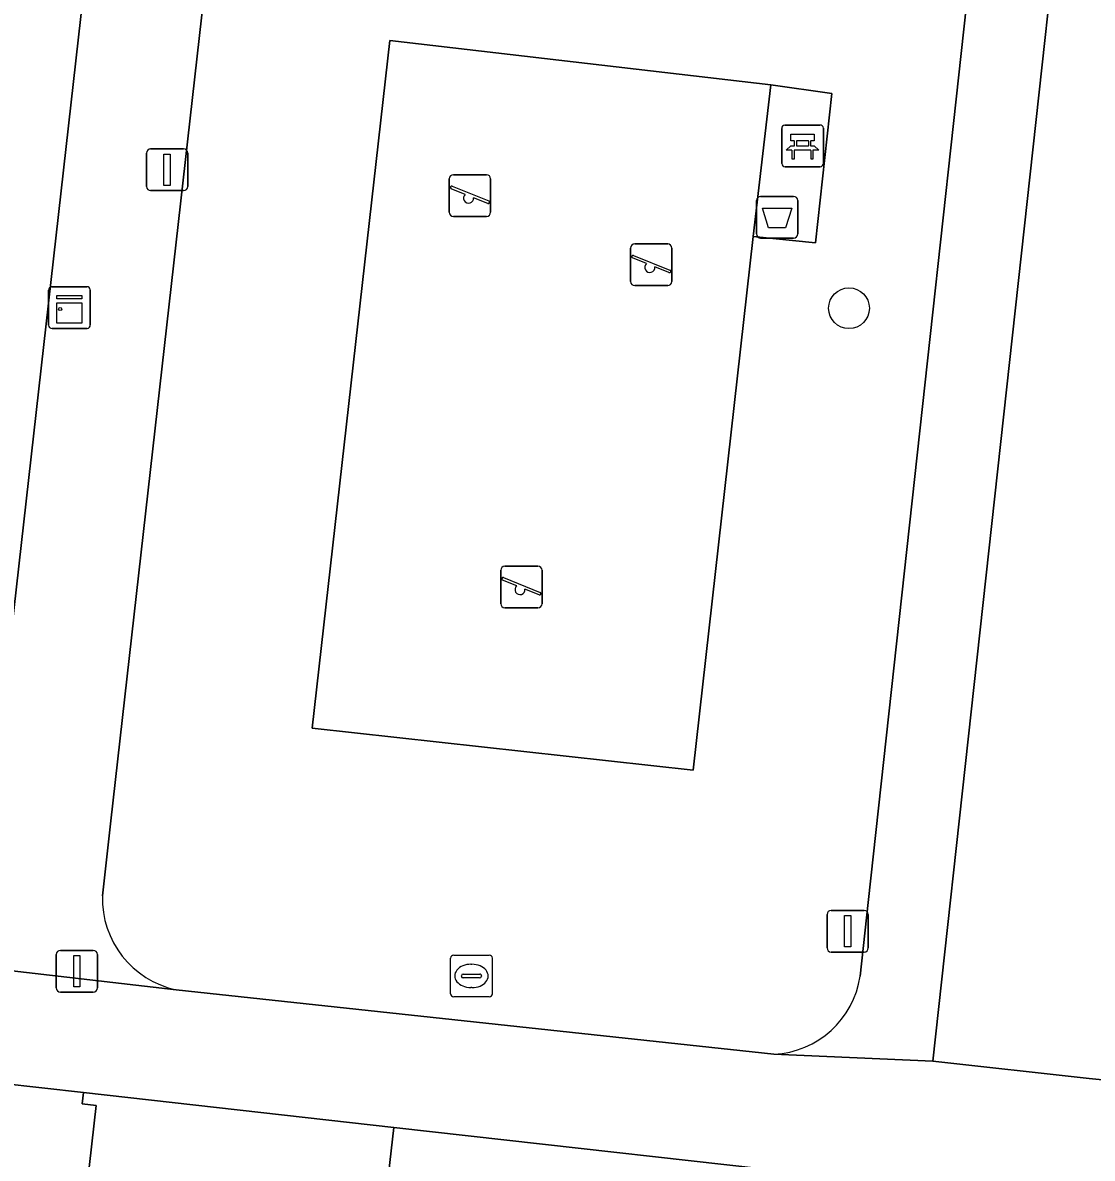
# Model space of a CAD drawing. Extents: x 161928 to 163071, y 386474 to 387428.
# Drawn here: x 162152.28 to 162177.94, y 386808.82 to 386836.06 of the extents above; entities that cross this region are included whole.
import ezdxf

# ---------------------------------------------------------------- set-up
doc = ezdxf.new("R2010")
doc.units = 0
for name, color, linetype in [('IMGEO_Afvalbak', 7, 'Continuous'), ('IMGEO_Bank', 7, 'Continuous'), ('IMGEO_Boom', 7, 'Continuous'), ('IMGEO_Erf', 7, 'Continuous'), ('IMGEO_Groenvoorziening', 7, 'Continuous'), ('IMGEO_Kast', 7, 'Continuous'), ('IMGEO_Lichtmast', 7, 'Continuous'), ('IMGEO_Muur', 7, 'Continuous'), ('IMGEO_Pand', 7, 'Continuous'), ('IMGEO_Parkeervlak_open', 7, 'Continuous'), ('IMGEO_Rioolput', 7, 'Continuous'), ('IMGEO_Speelvoorziening', 7, 'Continuous'), ('IMGEO_Terreindeel_zand', 7, 'Continuous'), ('IMGEO_Voetpad_open', 7, 'Continuous')]:
    doc.layers.add(name, color=color, linetype=linetype)

msp = doc.modelspace()

# ---------------------------------------------------------------- linework, layer by layer
at = {"layer": 'IMGEO_Afvalbak'}
for p, q in [((162169.883, 386830.996), (162169.883, 386831.796)), ((162169.883, 386831.796), (162169.883, 386830.996)), ((162169.983, 386831.896), (162170.773, 386831.896)), ((162170.773, 386831.896), (162169.983, 386831.896)), ((162170.873, 386831.796), (162170.873, 386830.996)), ((162170.873, 386830.996), (162170.873, 386831.796)), ((162170.773, 386830.896), (162169.983, 386830.896)), ((162169.983, 386830.896), (162170.773, 386830.896))]:
    msp.add_line(p, q, dxfattribs=at)
msp.add_lwpolyline([(162170.026, 386831.61), (162170.73, 386831.61), (162170.581, 386831.14), (162170.175, 386831.14), (162170.026, 386831.61)], dxfattribs=at)
for centre, start, end in [((162169.983, 386831.796), 90, 180), ((162169.983, 386831.796), 90, 180), ((162170.773, 386831.796), 0, 90), ((162170.773, 386831.796), 360, 90), ((162169.983, 386830.996), 180, 270), ((162169.983, 386830.996), 180, 270), ((162170.773, 386830.996), 270, 0), ((162170.773, 386830.996), 270, 0)]:
    msp.add_arc(centre, 0.1, start, end, dxfattribs=at)
at = {"layer": 'IMGEO_Bank'}
for p, q in [((162170.488, 386832.683), (162170.488, 386833.524)), ((162170.488, 386833.524), (162170.488, 386832.683)), ((162170.563, 386833.608), (162171.404, 386833.608)), ((162171.404, 386833.608), (162170.563, 386833.608)), ((162171.488, 386833.533), (162171.488, 386832.692)), ((162171.488, 386832.692), (162171.488, 386833.533)), ((162170.797, 386833.114), (162170.797, 386833.22)), ((162170.841, 386833.22), (162170.841, 386833.114)), ((162171.129, 386833.226), (162170.847, 386833.226)), ((162170.847, 386833.108), (162171.129, 386833.108)), ((162171.135, 386833.114), (162171.135, 386833.22)), ((162171.179, 386833.22), (162171.179, 386833.114)), ((162171.185, 386833.006), (162170.792, 386833.006)), ((162171.413, 386832.608), (162170.572, 386832.608)), ((162170.572, 386832.608), (162171.413, 386832.608))]:
    msp.add_line(p, q, dxfattribs=at)
for points in [[(162170.791, 386833.226), (162170.705, 386833.226), (162170.705, 386833.387), (162171.268, 386833.387), (162171.268, 386833.226), (162171.185, 386833.226)], [(162170.735, 386833.006), (162170.593, 386833.006), (162170.705, 386833.108), (162170.791, 386833.108)], [(162171.185, 386833.108), (162171.268, 386833.108), (162171.38, 386833.006), (162171.241, 386833.006)], [(162170.785, 386832.999), (162170.785, 386832.792), (162170.742, 386832.792), (162170.742, 386832.999)], [(162171.235, 386832.999), (162171.235, 386832.792), (162171.191, 386832.792), (162171.191, 386832.999)]]:
    msp.add_lwpolyline(points, dxfattribs=at)
for centre, radius, start, end in [((162170.566, 386833.53), 0.0779, 92.4484, 184.2845), ((162170.566, 386833.53), 0.0779, 92.4484, 184.2845), ((162171.41, 386833.53), 0.0779, 2.4484, 94.2845), ((162171.41, 386833.53), 0.0779, 2.4484, 94.2845), ((162170.79, 386833.219), 0.00671, 2.8957, 87.1043), ((162170.79, 386833.115), 0.00671, 272.8957, 357.1043), ((162170.847, 386833.219), 0.00671, 92.8957, 177.1043), ((162170.847, 386833.115), 0.00671, 182.8957, 267.1043), ((162171.129, 386833.219), 0.00671, 2.8957, 87.1043), ((162171.129, 386833.115), 0.00671, 272.8957, 357.1043), ((162171.186, 386833.219), 0.00671, 92.8957, 177.1043), ((162171.186, 386833.115), 0.00671, 182.8957, 267.1043), ((162170.735, 386832.999), 0.00671, 2.8957, 87.1043), ((162170.792, 386832.999), 0.00671, 92.8957, 177.1043), ((162171.184, 386832.999), 0.00671, 2.8957, 87.1043), ((162171.241, 386832.999), 0.00671, 92.8957, 177.1043), ((162170.566, 386832.686), 0.0779, 182.4484, 274.2845), ((162170.566, 386832.686), 0.0779, 182.4484, 274.2845), ((162171.41, 386832.686), 0.0779, 272.4484, 4.2845), ((162171.41, 386832.686), 0.0779, 272.4484, 4.2845)]:
    msp.add_arc(centre, radius, start, end, dxfattribs=at)
at = {"layer": 'IMGEO_Boom'}
msp.add_circle((162172.102, 386829.213), 0.489, dxfattribs=at)
at = {"layer": 'IMGEO_Erf'}
for points in [[(162153.392, 386804.35), (162154.044, 386810.089), (162153.707, 386810.127), (162153.738, 386810.4), (162150.735, 386810.737), (162145.246, 386762.348)], [(162172.739, 386808.261), (162161.181, 386809.554), (162160.617, 386804.586)]]:
    msp.add_lwpolyline(points, dxfattribs=at)
at = {"layer": 'IMGEO_Groenvoorziening'}
for points in [[(162158.023, 386849.081), (162154.395, 386816.919), (162154.192, 386815.117)], [(162172.371, 386813.189), (162172.565, 386814.959), (162176.1, 386847.236)], [(162151.401, 386816.151), (162154.327, 386842.032), (162150.342, 386842.461)], [(162155.965, 386812.861), (162170.302, 386811.315)]]:
    msp.add_lwpolyline(points, dxfattribs=at)
msp.add_lwpolyline([(162170.224, 386834.572), (162171.69, 386834.361), (162171.302, 386830.783), (162169.807, 386830.931), (162168.366, 386818.134), (162159.221, 386819.136), (162161.084, 386835.638)], close=True, dxfattribs=at)
for centre, radius, start, end in [((162156.432, 386815.053), 2.241, 178.3505, 257.9774), ((162170.191, 386813.517), 2.205, 272.8932, 351.4444)]:
    msp.add_arc(centre, radius, start, end, dxfattribs=at)
at = {"layer": 'IMGEO_Kast'}
for p, q in [((162152.9, 386828.805), (162152.9, 386829.646)), ((162152.9, 386829.646), (162152.9, 386828.805)), ((162152.975, 386829.73), (162153.816, 386829.73)), ((162153.816, 386829.73), (162152.975, 386829.73)), ((162153.9, 386829.655), (162153.9, 386828.814)), ((162153.9, 386828.814), (162153.9, 386829.655)), ((162153.825, 386828.73), (162152.984, 386828.73)), ((162152.984, 386828.73), (162153.825, 386828.73))]:
    msp.add_line(p, q, dxfattribs=at)
for points in [[(162153.095, 386829.52), (162153.695, 386829.52), (162153.695, 386829.435), (162153.095, 386829.435), (162153.095, 386829.52)], [(162153.095, 386829.345), (162153.695, 386829.345), (162153.695, 386828.856), (162153.095, 386828.856), (162153.095, 386829.345)]]:
    msp.add_lwpolyline(points, dxfattribs=at)
msp.add_circle((162153.179, 386829.194), 0.0377, dxfattribs=at)
for centre, start, end in [((162152.978, 386829.652), 92.4484, 184.2845), ((162152.978, 386829.652), 92.4484, 184.2845), ((162153.822, 386829.652), 2.4484, 94.2845), ((162153.822, 386829.652), 2.4484, 94.2845), ((162152.978, 386828.808), 182.4484, 274.2845), ((162152.978, 386828.808), 182.4484, 274.2845), ((162153.822, 386828.808), 272.4484, 4.2845), ((162153.822, 386828.808), 272.4484, 4.2845)]:
    msp.add_arc(centre, 0.0779, start, end, dxfattribs=at)
at = {"layer": 'IMGEO_Lichtmast'}
for p, q in [((162155.249, 386832.134), (162155.249, 386832.934)), ((162155.249, 386832.934), (162155.249, 386832.134)), ((162155.349, 386833.034), (162156.139, 386833.034)), ((162156.139, 386833.034), (162155.349, 386833.034)), ((162156.239, 386832.934), (162156.239, 386832.134)), ((162156.239, 386832.134), (162156.239, 386832.934)), ((162156.139, 386832.034), (162155.349, 386832.034)), ((162155.349, 386832.034), (162156.139, 386832.034)), ((162171.576, 386813.866), (162171.576, 386814.666)), ((162171.576, 386814.666), (162171.576, 386813.866)), ((162171.676, 386814.766), (162172.466, 386814.766)), ((162172.466, 386814.766), (162171.676, 386814.766)), ((162172.566, 386814.666), (162172.566, 386813.866)), ((162172.566, 386813.866), (162172.566, 386814.666)), ((162153.184, 386813.807), (162153.974, 386813.807)), ((162153.974, 386813.807), (162153.184, 386813.807)), ((162172.466, 386813.766), (162171.676, 386813.766)), ((162171.676, 386813.766), (162172.466, 386813.766)), ((162153.084, 386812.907), (162153.084, 386813.707)), ((162153.084, 386813.707), (162153.084, 386812.907)), ((162154.074, 386813.707), (162154.074, 386812.907)), ((162154.074, 386812.907), (162154.074, 386813.707)), ((162153.974, 386812.807), (162153.184, 386812.807)), ((162153.184, 386812.807), (162153.974, 386812.807))]:
    msp.add_line(p, q, dxfattribs=at)
for points in [[(162155.669, 386832.909), (162155.819, 386832.909), (162155.819, 386832.159), (162155.669, 386832.159), (162155.669, 386832.909)], [(162171.996, 386814.641), (162172.146, 386814.641), (162172.146, 386813.891), (162171.996, 386813.891), (162171.996, 386814.641)], [(162153.504, 386813.682), (162153.654, 386813.682), (162153.654, 386812.932), (162153.504, 386812.932), (162153.504, 386813.682)]]:
    msp.add_lwpolyline(points, dxfattribs=at)
for centre, start, end in [((162155.349, 386832.934), 90, 180), ((162155.349, 386832.934), 90, 180), ((162156.139, 386832.934), 0, 90), ((162156.139, 386832.934), 360, 90), ((162155.349, 386832.134), 180, 270), ((162155.349, 386832.134), 180, 270), ((162156.139, 386832.134), 270, 0), ((162156.139, 386832.134), 270, 0), ((162171.676, 386814.666), 90, 180), ((162171.676, 386814.666), 90, 180), ((162172.466, 386814.666), 0, 90), ((162172.466, 386814.666), 360, 90), ((162153.184, 386813.707), 90, 180), ((162153.184, 386813.707), 90, 180), ((162153.974, 386813.707), 0, 90), ((162153.974, 386813.707), 360, 90), ((162171.676, 386813.866), 180, 270), ((162171.676, 386813.866), 180, 270), ((162172.466, 386813.866), 270, 0), ((162172.466, 386813.866), 270, 0), ((162153.184, 386812.907), 180, 270), ((162153.184, 386812.907), 180, 270), ((162153.974, 386812.907), 270, 0), ((162153.974, 386812.907), 270, 0)]:
    msp.add_arc(centre, 0.1, start, end, dxfattribs=at)
at = {"layer": 'IMGEO_Muur'}
msp.add_lwpolyline([(162161.181, 386809.554), (162172.883, 386808.245)], dxfattribs=at)
at = {"layer": 'IMGEO_Pand'}
msp.add_lwpolyline([(162153.738, 386810.4), (162153.707, 386810.127), (162154.044, 386810.089), (162153.392, 386804.35), (162153.066, 386804.387), (162153.052, 386804.265), (162160.485, 386803.42), (162160.617, 386804.586), (162161.181, 386809.554)], close=True, dxfattribs=at)
at = {"layer": 'IMGEO_Parkeervlak_open'}
msp.add_lwpolyline([(162177.296, 386840.161), (162174.11, 386811.153), (162177.866, 386810.736), (162178.91, 386810.626), (162182.384, 386840.878)], dxfattribs=at)
at = {"layer": 'IMGEO_Rioolput'}
for p, q in [((162162.545, 386812.768), (162162.545, 386813.62)), ((162162.62, 386813.694), (162163.472, 386813.694)), ((162163.546, 386813.62), (162163.546, 386812.768)), ((162162.847, 386813.237), (162163.245, 386813.237)), ((162163.033, 386813.474), (162163.058, 386813.474)), ((162162.804, 386813.188), (162162.804, 386813.2)), ((162163.242, 386813.151), (162162.844, 386813.151)), ((162163.288, 386813.2), (162163.288, 386813.188)), ((162163.472, 386812.694), (162162.62, 386812.694)), ((162163.056, 386812.914), (162163.031, 386812.914))]:
    msp.add_line(p, q, dxfattribs=at)
for points in [[(162162.545, 386812.768), (162162.545, 386813.62)], [(162162.62, 386813.694), (162163.472, 386813.694)], [(162163.546, 386813.62), (162163.546, 386812.768)], [(162163.472, 386812.694), (162162.62, 386812.694)]]:
    msp.add_lwpolyline(points, dxfattribs=at)
for centre, radius, start, end in [((162162.622, 386813.618), 0.0765, 91.552, 178.448), ((162162.622, 386813.618), 0.0765, 91.552, 178.448), ((162163.47, 386813.618), 0.0765, 1.552, 88.448), ((162163.47, 386813.618), 0.0765, 1.552, 88.448), ((162162.844, 386813.197), 0.0403, 85.8775, 175.7526), ((162163.249, 386813.199), 0.0386, 1.7309, 96.639), ((162162.841, 386813.187), 0.0366, 178.938, 274.7102), ((162163.245, 386813.194), 0.043, 264.8664, 352.4533), ((162162.622, 386812.77), 0.0765, 181.552, 268.448), ((162162.622, 386812.77), 0.0765, 181.552, 268.448), ((162163.47, 386812.77), 0.0765, 271.552, 358.448), ((162163.47, 386812.77), 0.0765, 271.552, 358.448)]:
    msp.add_arc(centre, radius, start, end, dxfattribs=at)
for centre, major_axis, ratio, start_param, end_param in [((162163.032, 386813.194), (-0.387, 0.002), 0.722429, 4.712389, 7.853982), ((162163.057, 386813.194), (-0.39, 0.002), 0.717154, 1.570796, 4.712389)]:
    msp.add_ellipse(centre, major_axis=major_axis, ratio=ratio, start_param=start_param, end_param=end_param, dxfattribs=at)
at = {"layer": 'IMGEO_Speelvoorziening'}
for p, q in [((162162.514, 386831.516), (162162.514, 386832.316)), ((162162.514, 386832.316), (162162.514, 386831.516)), ((162162.614, 386832.416), (162163.404, 386832.416)), ((162163.404, 386832.416), (162162.614, 386832.416)), ((162163.504, 386832.316), (162163.504, 386831.516)), ((162163.504, 386831.516), (162163.504, 386832.316)), ((162162.897, 386831.944), (162162.558, 386832.081)), ((162162.583, 386832.141), (162163.459, 386831.788)), ((162163.435, 386831.728), (162163.095, 386831.865)), ((162163.404, 386831.416), (162162.614, 386831.416)), ((162162.614, 386831.416), (162163.404, 386831.416)), ((162166.863, 386829.855), (162166.863, 386830.655)), ((162166.863, 386830.655), (162166.863, 386829.855)), ((162166.963, 386830.755), (162167.753, 386830.755)), ((162167.753, 386830.755), (162166.963, 386830.755)), ((162167.853, 386830.655), (162167.853, 386829.855)), ((162167.853, 386829.855), (162167.853, 386830.655)), ((162167.246, 386830.283), (162166.907, 386830.42)), ((162166.932, 386830.48), (162167.808, 386830.127)), ((162167.784, 386830.067), (162167.444, 386830.204)), ((162167.753, 386829.755), (162166.963, 386829.755)), ((162166.963, 386829.755), (162167.753, 386829.755)), ((162163.848, 386823.025), (162164.638, 386823.025)), ((162164.638, 386823.025), (162163.848, 386823.025)), ((162163.748, 386822.125), (162163.748, 386822.925)), ((162163.748, 386822.925), (162163.748, 386822.125)), ((162163.817, 386822.75), (162164.693, 386822.397)), ((162164.738, 386822.925), (162164.738, 386822.125)), ((162164.738, 386822.125), (162164.738, 386822.925)), ((162164.131, 386822.553), (162163.792, 386822.69)), ((162164.669, 386822.337), (162164.329, 386822.474)), ((162164.638, 386822.025), (162163.848, 386822.025)), ((162163.848, 386822.025), (162164.638, 386822.025))]:
    msp.add_line(p, q, dxfattribs=at)
for centre, radius, start, end in [((162162.614, 386832.316), 0.1, 90, 180), ((162162.614, 386832.316), 0.1, 90, 180), ((162163.404, 386832.316), 0.1, 0, 90), ((162163.404, 386832.316), 0.1, 360, 90), ((162162.571, 386832.111), 0.0327, 68.078, 248.078), ((162162.976, 386831.854), 0.12, 130.9928, 5.1632), ((162163.447, 386831.758), 0.0327, 248.078, 68.078), ((162162.614, 386831.516), 0.1, 180, 270), ((162162.614, 386831.516), 0.1, 180, 270), ((162163.404, 386831.516), 0.1, 270, 0), ((162163.404, 386831.516), 0.1, 270, 0), ((162166.963, 386830.655), 0.1, 90, 180), ((162166.963, 386830.655), 0.1, 90, 180), ((162167.753, 386830.655), 0.1, 0, 90), ((162167.753, 386830.655), 0.1, 360, 90), ((162166.92, 386830.45), 0.0327, 68.078, 248.078), ((162167.325, 386830.193), 0.12, 130.9928, 5.1632), ((162167.796, 386830.097), 0.0327, 248.078, 68.078), ((162166.963, 386829.855), 0.1, 180, 270), ((162166.963, 386829.855), 0.1, 180, 270), ((162167.753, 386829.855), 0.1, 270, 0), ((162167.753, 386829.855), 0.1, 270, 0), ((162163.848, 386822.925), 0.1, 90, 180), ((162163.848, 386822.925), 0.1, 90, 180), ((162164.638, 386822.925), 0.1, 0, 90), ((162164.638, 386822.925), 0.1, 360, 90), ((162163.805, 386822.72), 0.0327, 68.078, 248.078), ((162164.21, 386822.463), 0.12, 130.9928, 5.1632), ((162164.681, 386822.367), 0.0327, 248.078, 68.078), ((162163.848, 386822.125), 0.1, 180, 270), ((162163.848, 386822.125), 0.1, 180, 270), ((162164.638, 386822.125), 0.1, 270, 0), ((162164.638, 386822.125), 0.1, 270, 0)]:
    msp.add_arc(centre, radius, start, end, dxfattribs=at)
at = {"layer": 'IMGEO_Terreindeel_zand'}
msp.add_lwpolyline([(162170.224, 386834.572), (162161.084, 386835.638), (162159.221, 386819.136), (162168.366, 386818.134), (162169.807, 386830.931)], close=True, dxfattribs=at)
at = {"layer": 'IMGEO_Voetpad_open'}
for points in [[(162190.344, 386850.578), (162186.079, 386851.064), (162184.57, 386851.225), (162180.38, 386851.702), (162169.022, 386852.978), (162162.409, 386853.721), (162155.743, 386854.547), (162154.518, 386843.716), (162154.327, 386842.032), (162151.401, 386816.151), (162151.385, 386816.036), (162151.341, 386815.823), (162151.055, 386813.427), (162155.965, 386812.861)], [(162154.192, 386815.117), (162154.395, 386816.919), (162158.023, 386849.081)], [(162176.1, 386847.236), (162172.565, 386814.959), (162172.371, 386813.189)], [(162170.302, 386811.315), (162174.11, 386811.153), (162177.296, 386840.161)]]:
    msp.add_lwpolyline(points, dxfattribs=at)
for points in [[(162169.807, 386830.931), (162171.302, 386830.783), (162171.69, 386834.361), (162170.224, 386834.572)], [(162188.169, 386809.596), (162188.037, 386809.606), (162184.856, 386809.988), (162178.91, 386810.626), (162177.866, 386810.736), (162174.11, 386811.153), (162170.302, 386811.315), (162155.965, 386812.861), (162151.055, 386813.427), (162150.735, 386810.737), (162153.738, 386810.4), (162161.181, 386809.554), (162172.739, 386808.261), (162174.222, 386808.093), (162186.227, 386806.757), (162193.639, 386805.915), (162196.771, 386805.559), (162197.044, 386808.424), (162195.251, 386808.624)]]:
    msp.add_lwpolyline(points, close=True, dxfattribs=at)
for centre, radius, start, end in [((162156.432, 386815.053), 2.241, 178.3505, 257.9774), ((162170.191, 386813.517), 2.205, 272.8932, 351.4444)]:
    msp.add_arc(centre, radius, start, end, dxfattribs=at)

doc.saveas('drawing.dxf')
